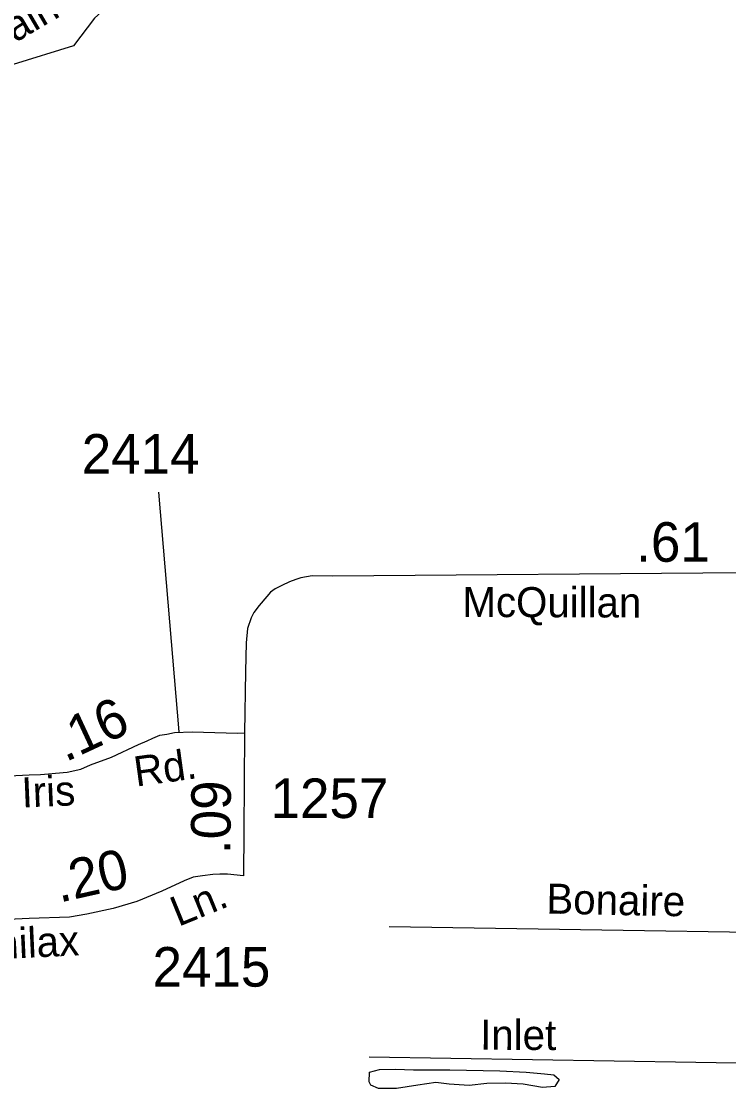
# Model space of a CAD drawing. Extents: x 2290055 to 2389491, y 66597 to 237875.
# Drawn here: x 2329384 to 2331617, y 121750 to 125120 of the extents above; entities that cross this region are included whole.
import ezdxf

# ---------------------------------------------------------------- set-up
doc = ezdxf.new("R2010")
doc.units = 0
for name, color, linetype in [('Exist Hydrographic Pond Under 1500 Sq Ft', 7, 'Continuous'), ('Exist Road Non-System Type 51', 7, 'Continuous'), ('Exist Road Non-System Type 51 Label', 7, 'Continuous'), ('Exist Road Secondary Mileage Hundredths English Label', 7, 'Continuous'), ('Exist Road Secondary Type 51 Attributed', 7, 'Continuous'), ('Exist Road Secondary Type 51 Label', 7, 'Continuous'), ('Exist Road Secondary Type 51 Number Label', 7, 'Continuous')]:
    doc.layers.add(name, color=color, linetype=linetype)

msp = doc.modelspace()

# ---------------------------------------------------------------- linework, layer by layer
at = {"layer": 'Exist Hydrographic Pond Under 1500 Sq Ft'}
msp.add_lwpolyline([(2330569, 121750), (2330512, 121750.9), (2330487.2, 121760.9), (2330482.7, 121771.6), (2330483.2, 121802.4), (2330515, 121811), (2330566, 121811.8), (2330622.7, 121809.9), (2330736.7, 121809.3), (2330894.7, 121806.3), (2330977.7, 121801.7), (2331035.5, 121797.1), (2331065.7, 121793.8), (2331082.7, 121778.7), (2331069, 121757.3), (2331029.2, 121753.6), (2330969, 121763.7), (2330913.2, 121767.1), (2330854, 121766.3), (2330798, 121760.1), (2330734.7, 121763.7), (2330693, 121769), (2330635.7, 121760.9), (2330569, 121750)], dxfattribs=at)
at = {"layer": 'Exist Road Non-System Type 51'}
for points in [[(2330423.7, 125906.2), (2330347.5, 125827), (2330222.9, 125724.4), (2330164.3, 125570.4), (2330032.4, 125475.1), (2329819.9, 125313.8), (2329614.8, 125130.5), (2329548.8, 125042.5), (2329358.3, 124983.9), (2329241.1, 124895.9), (2329094.6, 124822.6), (2328889.4, 124565.9)], [(2330545.3, 122261.5), (2334306.9, 122202.8), (2334636.6, 122254.1)], [(2330482.3, 121850.9), (2331771.8, 121828.9), (2332218.7, 121806.9), (2332680.3, 121821.5), (2333156.6, 121799.6), (2333610.8, 121850.9), (2333911.2, 121858.2), (2334167.7, 121792.2), (2334394.8, 121770.2), (2334724.5, 121777.6)]]:
    msp.add_lwpolyline(points, dxfattribs=at)
at = {"layer": 'Exist Road Secondary Type 51 Attributed'}
for points in [[(2332936.1, 123378.7), (2331665.8, 123378.7), (2330367.7, 123368.2), (2330302.7, 123368.7), (2330266.7, 123362.8), (2330251.3, 123357.6), (2330230.9, 123350.8), (2330206.6, 123339.1), (2330185.6, 123327.7), (2330171.4, 123317.5), (2330159.2, 123304.3), (2330134.8, 123275.4), (2330118.7, 123253.7), (2330109.9, 123237.1), (2330098.4, 123203.3), (2330094, 123158.1), (2330092.1, 123066.9), (2330089.1, 122873.2)], [(2329256.8, 122734.1), (2329367.1, 122739), (2329409, 122740.9), (2329444.5, 122742.4), (2329470, 122743.6), (2329492.5, 122745.9), (2329529.1, 122749.3), (2329572, 122759.2), (2329602.5, 122772.9), (2329668.8, 122796.5), (2329754.7, 122836.5), (2329781.4, 122848.3), (2329799.3, 122857.1), (2329821.8, 122866.6), (2329843.9, 122869.6), (2329868, 122874.2), (2329924, 122876.5), (2330067.2, 122872.7), (2330089.1, 122873.2)], [(2330089.1, 122873.2), (2330086.4, 122561.6), (2330085.3, 122422.4)], [(2330085.3, 122422.4), (2330035.4, 122426.9), (2330011, 122426.9), (2329988.9, 122426.5), (2329955.8, 122422.4), (2329927.2, 122417.8), (2329898.5, 122405.7), (2329827.7, 122373.7), (2329748.5, 122341.3), (2329674.2, 122319.2), (2329591.4, 122300.7), (2329536.6, 122291.9), (2329408.6, 122287), (2329102, 122272.9), (2329053.7, 122271)]]:
    msp.add_lwpolyline(points, dxfattribs=at)
at = {"layer": 'Exist Road Secondary Type 51 Number Label'}
msp.add_line((2329882.9, 122877), (2329818.7, 123632.9), dxfattribs=at)

# ---------------------------------------------------------------- texts
at = {"layer": 'Exist Road Non-System Type 51 Label'}
for s, rotation, p in [('Champlain', 30.3785, (2328987.3, 124830.4)), ('Bonaire', 358.8282, (2331041.3, 122302.9)), ('Inlet', 359.7914, (2330832.7, 121872.8))]:
    msp.add_text(s, height=95, rotation=rotation, dxfattribs=at).set_placement(p)
at = {"layer": 'Exist Road Secondary Mileage Hundredths English Label'}
for s, rotation, p in [('.61', 0, (2331325.5, 123413.6)), ('.16', 24.922, (2329523.7, 122780.1)), ('.09', 89.5088, (2330044.3, 122490.2)), ('.20', 12.6267, (2329504.5, 122337.1))]:
    msp.add_text(s, height=125, rotation=rotation, dxfattribs=at).set_placement(p)
at = {"layer": 'Exist Road Secondary Type 51 Label'}
for s, rotation, p in [('McQuillan', 359.8228, (2330776.8, 123239.3)), ('Rd.', 7.8573, (2329746.6, 122703.5)), ('Iris', 2.4641, (2329386.9, 122637.7)), ('Ln.', 22.2367, (2329880.3, 122260.6)), ('Smilax', 2.6221, (2329187.7, 122153.5))]:
    msp.add_text(s, height=95, rotation=rotation, dxfattribs=at).set_placement(p)
at = {"layer": 'Exist Road Secondary Type 51 Number Label'}
for s, p in [('2414', (2329575, 123691.8)), ('1257', (2330171.2, 122604.4)), ('2415', (2329798.6, 122072.1))]:
    msp.add_text(s, height=125, dxfattribs=at).set_placement(p)

doc.saveas('drawing.dxf')
